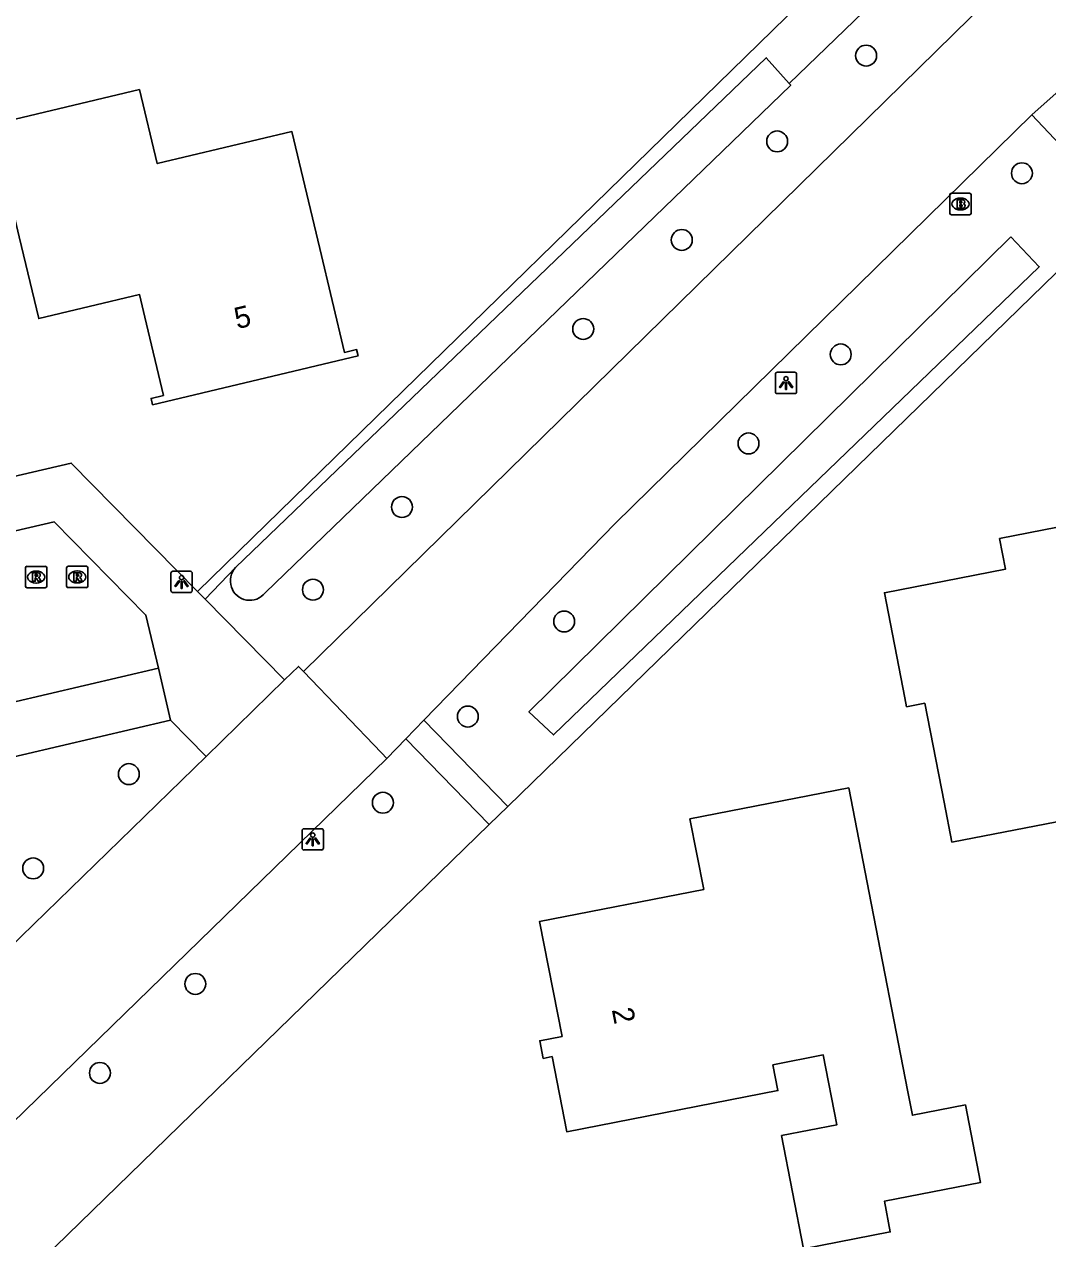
# Model space of a CAD drawing. Extents: x 157663 to 158496, y 379212 to 380934.
# Drawn here: x 158156.2 to 158204, y 380348.2 to 380405 of the extents above; entities that cross this region are included whole.
import ezdxf

# ---------------------------------------------------------------- set-up
doc = ezdxf.new("R2010")
doc.units = 0
for name, color, linetype in [('IMGEO_Berm_groen', 7, 'Continuous'), ('IMGEO_Boom', 7, 'Continuous'), ('IMGEO_Brandkraan', 7, 'Continuous'), ('IMGEO_Groenvoorziening', 7, 'Continuous'), ('IMGEO_Lichtpunt', 7, 'Continuous'), ('IMGEO_Pand', 7, 'Continuous'), ('IMGEO_Pand_nummerreeks', 7, 'Continuous'), ('IMGEO_Rijbaan_lokaal_gesloten', 7, 'Continuous'), ('IMGEO_Rijbaan_lokaal_open', 7, 'Continuous'), ('IMGEO_Rioolput', 7, 'Continuous'), ('IMGEO_Voetpad_open', 7, 'Continuous'), ('IMGEO_Waterloop', 7, 'Continuous')]:
    doc.layers.add(name, color=color, linetype=linetype)

msp = doc.modelspace()

# ---------------------------------------------------------------- linework, layer by layer
at = {"layer": 'IMGEO_Berm_groen'}
for points in [[(158200.179, 380410.23), (158191.933, 380402.263)], [(158204.422, 380393.396), (158178.774, 380368.449)], [(158166.05, 380379.619), (158164.625, 380378.144)]]:
    msp.add_lwpolyline(points, dxfattribs=at)
at = {"layer": 'IMGEO_Boom'}
for centre in [(158195.536, 380403.561), (158191.375, 380399.549), (158202.822, 380398.059), (158186.915, 380394.94), (158182.305, 380390.776), (158194.349, 380389.587), (158190.037, 380385.423), (158173.829, 380382.449), (158169.666, 380378.583), (158181.413, 380377.096), (158176.907, 380372.65), (158161.056, 380369.958), (158172.937, 380368.62), (158156.579, 380365.549), (158164.164, 380360.145), (158159.703, 380355.981)]:
    msp.add_circle(centre, 0.489, dxfattribs=at)
at = {"layer": 'IMGEO_Brandkraan'}
for p, q in [((158199.45, 380396.195), (158199.45, 380397.047)), ((158199.525, 380397.121), (158200.377, 380397.121)), ((158200.451, 380397.047), (158200.451, 380396.195)), ((158199.938, 380396.901), (158199.963, 380396.901)), ((158200.377, 380396.121), (158199.525, 380396.121)), ((158199.961, 380396.341), (158199.936, 380396.341))]:
    msp.add_line(p, q, dxfattribs=at)
for points in [[(158199.45, 380396.195), (158199.45, 380397.047)], [(158199.525, 380397.121), (158200.377, 380397.121)], [(158200.451, 380397.047), (158200.451, 380396.195)], [(158199.798, 380396.821), (158199.798, 380396.421), (158200.011, 380396.421)], [(158200.029, 380396.821), (158199.798, 380396.821)], [(158199.977, 380396.74), (158199.923, 380396.74), (158199.923, 380396.664)], [(158199.923, 380396.664), (158199.976, 380396.664)], [(158199.985, 380396.588), (158199.923, 380396.588), (158199.923, 380396.507)], [(158199.923, 380396.507), (158199.985, 380396.507)], [(158200.377, 380396.121), (158199.525, 380396.121)]]:
    msp.add_lwpolyline(points, dxfattribs=at)
for centre, radius, start, end in [((158199.527, 380397.045), 0.0765, 91.552, 178.448), ((158199.527, 380397.045), 0.0765, 91.552, 178.448), ((158200.375, 380397.045), 0.0765, 1.552, 88.448), ((158200.375, 380397.045), 0.0765, 1.552, 88.448), ((158199.978, 380396.702), 0.0379, 267.8285, 90.9355), ((158199.986, 380396.547), 0.0404, 269.8759, 90.5077), ((158200.033, 380396.676), 0.145, 59.4692, 91.5367), ((158200.058, 380396.723), 0.0922, 285.5137, 58.1501), ((158200.063, 380396.531), 0.105, 301.3115, 78.989), ((158199.527, 380396.197), 0.0765, 181.552, 268.448), ((158199.527, 380396.197), 0.0765, 181.552, 268.448), ((158200.017, 380396.672), 0.251, 268.6676, 293.5347), ((158200.375, 380396.197), 0.0765, 271.552, 358.448), ((158200.375, 380396.197), 0.0765, 271.552, 358.448)]:
    msp.add_arc(centre, radius, start, end, dxfattribs=at)
for centre, major_axis, ratio, start_param, end_param in [((158199.937, 380396.621), (-0.387, 0.002), 0.722429, 4.712389, 7.853982), ((158199.962, 380396.621), (-0.39, 0.002), 0.717154, 1.570796, 4.712389)]:
    msp.add_ellipse(centre, major_axis=major_axis, ratio=ratio, start_param=start_param, end_param=end_param, dxfattribs=at)
at = {"layer": 'IMGEO_Groenvoorziening'}
for points in [[(158164.272, 380378.503), (158195.64, 380409.139), (158187.298, 380444.893)], [(158177.909, 380367.608), (158154.125, 380344.473), (158152.771, 380343.156)]]:
    msp.add_lwpolyline(points, dxfattribs=at)
at = {"layer": 'IMGEO_Lichtpunt'}
for p, q in [((158191.291, 380388.654), (158191.291, 380387.847)), ((158191.291, 380388.654), (158191.291, 380387.847)), ((158192.193, 380388.749), (158191.385, 380388.749)), ((158192.193, 380388.749), (158191.385, 380388.749)), ((158192.287, 380387.847), (158192.287, 380388.654)), ((158192.287, 380387.847), (158192.287, 380388.654)), ((158191.385, 380387.753), (158192.193, 380387.753)), ((158191.385, 380387.753), (158192.193, 380387.753)), ((158163.926, 380379.446), (158163.118, 380379.446)), ((158163.926, 380379.446), (158163.118, 380379.446)), ((158163.024, 380379.351), (158163.024, 380378.544)), ((158163.024, 380379.351), (158163.024, 380378.544)), ((158164.02, 380378.544), (158164.02, 380379.351)), ((158164.02, 380378.544), (158164.02, 380379.351)), ((158163.118, 380378.45), (158163.926, 380378.45)), ((158163.118, 380378.45), (158163.926, 380378.45)), ((158169.158, 380367.31), (158169.158, 380366.503)), ((158169.158, 380367.31), (158169.158, 380366.503)), ((158170.06, 380367.405), (158169.252, 380367.405)), ((158170.06, 380367.405), (158169.252, 380367.405)), ((158170.154, 380366.503), (158170.154, 380367.31)), ((158170.154, 380366.503), (158170.154, 380367.31)), ((158169.252, 380366.409), (158170.06, 380366.409)), ((158169.252, 380366.409), (158170.06, 380366.409))]:
    msp.add_line(p, q, dxfattribs=at)
for points in [[(158191.665, 380388.318), (158191.704, 380388.29), (158191.516, 380388.028), (158191.478, 380388.055), (158191.665, 380388.318)], [(158191.767, 380388.27), (158191.814, 380388.27), (158191.814, 380387.948), (158191.767, 380387.948), (158191.767, 380388.27)], [(158191.877, 380388.29), (158191.915, 380388.317), (158192.102, 380388.055), (158192.063, 380388.027), (158191.877, 380388.29)], [(158163.398, 380379.015), (158163.437, 380378.987), (158163.249, 380378.725), (158163.211, 380378.752), (158163.398, 380379.015)], [(158163.5, 380378.967), (158163.547, 380378.967), (158163.547, 380378.645), (158163.5, 380378.645), (158163.5, 380378.967)], [(158163.61, 380378.987), (158163.648, 380379.014), (158163.835, 380378.752), (158163.796, 380378.724), (158163.61, 380378.987)], [(158169.532, 380366.974), (158169.571, 380366.946), (158169.383, 380366.684), (158169.345, 380366.711), (158169.532, 380366.974)], [(158169.744, 380366.946), (158169.782, 380366.973), (158169.969, 380366.711), (158169.93, 380366.683), (158169.744, 380366.946)], [(158169.634, 380366.926), (158169.681, 380366.926), (158169.681, 380366.604), (158169.634, 380366.604), (158169.634, 380366.926)]]:
    msp.add_lwpolyline(points, dxfattribs=at)
for centre in [(158191.79, 380388.452), (158163.523, 380379.149), (158169.657, 380367.108)]:
    msp.add_circle(centre, 0.0994, dxfattribs=at)
for centre, start, end in [((158191.385, 380388.654), 90, 180), ((158191.385, 380388.654), 90, 180), ((158192.193, 380388.654), 0, 90), ((158192.193, 380388.654), 0, 90), ((158191.385, 380387.847), 180, 270), ((158191.385, 380387.847), 180, 270), ((158192.193, 380387.847), 270, 0), ((158192.193, 380387.847), 270, 360), ((158163.118, 380379.351), 90, 180), ((158163.118, 380379.351), 90, 180), ((158163.926, 380379.351), 0, 90), ((158163.926, 380379.351), 0, 90), ((158163.118, 380378.544), 180, 270), ((158163.118, 380378.544), 180, 270), ((158163.926, 380378.544), 270, 0), ((158163.926, 380378.544), 270, 360), ((158169.252, 380367.31), 90, 180), ((158169.252, 380367.31), 90, 180), ((158170.06, 380367.31), 0, 90), ((158170.06, 380367.31), 0, 90), ((158169.252, 380366.503), 180, 270), ((158169.252, 380366.503), 180, 270), ((158170.06, 380366.503), 270, 0), ((158170.06, 380366.503), 270, 360)]:
    msp.add_arc(centre, 0.0946, start, end, dxfattribs=at)
at = {"layer": 'IMGEO_Pand'}
for points in [[(158161.561, 380401.971), (158162.383, 380398.513), (158168.683, 380400.009), (158169.981, 380394.546), (158171.136, 380389.681), (158171.707, 380389.816), (158171.778, 380389.518), (158162.162, 380387.235), (158162.093, 380387.529), (158162.674, 380387.667), (158161.804, 380391.333), (158161.555, 380392.383), (158156.838, 380391.263), (158155.932, 380395.078), (158154.683, 380400.338), (158161.561, 380401.971)], [(158199.546, 380366.777), (158199.181, 380368.648), (158198.28, 380373.27), (158197.432, 380373.105), (158197.349, 380373.533), (158196.392, 380378.44), (158202.057, 380379.544), (158201.778, 380380.977), (158210.627, 380382.702), (158213.539, 380367.762), (158217.803, 380368.593), (158219.423, 380360.284), (158211.84, 380358.806), (158210.279, 380366.815), (158206.284, 380366.036), (158205.903, 380368), (158199.546, 380366.777)], [(158191.571, 380353.057), (158194.167, 380353.562), (158193.532, 380356.821), (158191.176, 380356.361), (158191.411, 380355.158), (158181.533, 380353.232), (158180.848, 380356.744), (158180.436, 380356.664), (158180.276, 380357.486), (158181.315, 380357.689), (158180.266, 380363.072), (158187.939, 380364.568), (158187.296, 380367.866), (158194.72, 380369.313), (158195.676, 380364.406), (158197.473, 380355.184), (158197.703, 380354.006), (158200.176, 380354.488), (158200.884, 380350.856), (158196.388, 380349.981), (158196.667, 380348.548), (158192.604, 380347.756), (158191.571, 380353.057)]]:
    msp.add_lwpolyline(points, dxfattribs=at)
at = {"layer": 'IMGEO_Rijbaan_lokaal_gesloten'}
for points in [[(158201.329, 380406.238), (158201.205, 380406.119), (158169.223, 380374.76)], [(158203.283, 380400.795), (158204.847, 380402.186), (158204.985, 380402.319)], [(158174.854, 380372.479), (158183.798, 380381.68), (158203.283, 380400.795)], [(158169.223, 380374.76), (158172.867, 380370.956), (158173.119, 380370.694)], [(158174.013, 380371.614), (158174.854, 380372.479)], [(158173.119, 380370.694), (158174.013, 380371.614)]]:
    msp.add_lwpolyline(points, dxfattribs=at)
at = {"layer": 'IMGEO_Rijbaan_lokaal_open'}
for points in [[(158168.338, 380374.373), (158168.995, 380374.998), (158169.223, 380374.76)], [(158164.666, 380370.774), (158168.338, 380374.373)], [(158173.119, 380370.694), (158148.577, 380346.821)], [(158150.233, 380356.754), (158164.666, 380370.774)]]:
    msp.add_lwpolyline(points, dxfattribs=at)
at = {"layer": 'IMGEO_Rioolput'}
for p, q in [((158156.219, 380378.749), (158156.219, 380379.601)), ((158156.294, 380379.675), (158157.146, 380379.675)), ((158156.707, 380379.455), (158156.732, 380379.455)), ((158157.22, 380379.601), (158157.22, 380378.749)), ((158158.141, 380378.752), (158158.141, 380379.604)), ((158158.216, 380379.678), (158159.068, 380379.678)), ((158158.629, 380379.458), (158158.654, 380379.458)), ((158159.142, 380379.604), (158159.142, 380378.752)), ((158156.73, 380378.895), (158156.705, 380378.895)), ((158158.652, 380378.898), (158158.627, 380378.898)), ((158157.146, 380378.675), (158156.294, 380378.675)), ((158159.068, 380378.678), (158158.216, 380378.678))]:
    msp.add_line(p, q, dxfattribs=at)
for points in [[(158156.219, 380378.749), (158156.219, 380379.601)], [(158156.294, 380379.675), (158157.146, 380379.675)], [(158157.22, 380379.601), (158157.22, 380378.749)], [(158158.141, 380378.752), (158158.141, 380379.604)], [(158158.216, 380379.678), (158159.068, 380379.678)], [(158159.142, 380379.604), (158159.142, 380378.752)], [(158156.808, 380379.373), (158156.556, 380379.375), (158156.556, 380378.975)], [(158156.556, 380378.975), (158156.68, 380378.975), (158156.68, 380379.137), (158156.691, 380379.137)], [(158156.734, 380379.294), (158156.68, 380379.294), (158156.68, 380379.213)], [(158156.68, 380379.213), (158156.732, 380379.213)], [(158156.738, 380379.108), (158156.809, 380378.975), (158156.949, 380378.975), (158156.884, 380379.101)], [(158158.73, 380379.376), (158158.478, 380379.378), (158158.478, 380378.978)], [(158158.478, 380378.978), (158158.602, 380378.978), (158158.602, 380379.14), (158158.613, 380379.14)], [(158158.656, 380379.297), (158158.602, 380379.297), (158158.602, 380379.216)], [(158158.602, 380379.216), (158158.654, 380379.216)], [(158158.66, 380379.111), (158158.731, 380378.978), (158158.871, 380378.978), (158158.806, 380379.104)], [(158157.146, 380378.675), (158156.294, 380378.675)], [(158159.068, 380378.678), (158158.216, 380378.678)]]:
    msp.add_lwpolyline(points, dxfattribs=at)
for centre, radius, start, end in [((158156.296, 380379.599), 0.0765, 91.552, 178.448), ((158156.296, 380379.599), 0.0765, 91.552, 178.448), ((158157.144, 380379.599), 0.0765, 1.552, 88.448), ((158157.144, 380379.599), 0.0765, 1.552, 88.448), ((158158.218, 380379.602), 0.0765, 91.552, 178.448), ((158158.218, 380379.602), 0.0765, 91.552, 178.448), ((158159.066, 380379.602), 0.0765, 1.552, 88.448), ((158159.066, 380379.602), 0.0765, 1.552, 88.448), ((158156.69, 380379.084), 0.0533, 26.0293, 88.6989), ((158156.716, 380379.402), 0.19, 274.7715, 282.9687), ((158156.74, 380379.198), 0.0964, 77.0061, 93.1865), ((158156.754, 380379.255), 0.0378, 276.6634, 79.6772), ((158156.807, 380379.263), 0.109, 350.3612, 89.416), ((158156.805, 380379.263), 0.112, 277.5842, 350.9817), ((158156.789, 380379.048), 0.108, 29.5134, 73.7905), ((158158.612, 380379.087), 0.0533, 26.0293, 88.6989), ((158158.638, 380379.405), 0.19, 274.7715, 282.9687), ((158158.662, 380379.201), 0.0964, 77.0061, 93.1865), ((158158.676, 380379.258), 0.0378, 276.6634, 79.6772), ((158158.729, 380379.266), 0.109, 350.3612, 89.416), ((158158.727, 380379.266), 0.112, 277.5842, 350.9817), ((158158.711, 380379.051), 0.108, 29.5134, 73.7905), ((158156.296, 380378.751), 0.0765, 181.552, 268.448), ((158156.296, 380378.751), 0.0765, 181.552, 268.448), ((158157.144, 380378.751), 0.0765, 271.552, 358.448), ((158157.144, 380378.751), 0.0765, 271.552, 358.448), ((158158.218, 380378.754), 0.0765, 181.552, 268.448), ((158158.218, 380378.754), 0.0765, 181.552, 268.448), ((158159.066, 380378.754), 0.0765, 271.552, 358.448), ((158159.066, 380378.754), 0.0765, 271.552, 358.448)]:
    msp.add_arc(centre, radius, start, end, dxfattribs=at)
for centre, major_axis, ratio, start_param, end_param in [((158156.706, 380379.175), (-0.387, 0.002), 0.722429, 4.712389, 7.853982), ((158156.731, 380379.175), (-0.39, 0.002), 0.717154, 1.570796, 4.712389), ((158158.628, 380379.178), (-0.387, 0.002), 0.722429, 4.712389, 7.853982), ((158158.653, 380379.178), (-0.39, 0.002), 0.717154, 1.570796, 4.712389)]:
    msp.add_ellipse(centre, major_axis=major_axis, ratio=ratio, start_param=start_param, end_param=end_param, dxfattribs=at)
at = {"layer": 'IMGEO_Voetpad_open'}
for points in [[(158207.47, 380396.36), (158203.283, 380400.795)], [(158142.159, 380378.143), (158141.597, 380380.606), (158158.361, 380384.507), (158164.272, 380378.503)], [(158162.437, 380374.909), (158161.856, 380377.393), (158157.563, 380381.754), (158145.088, 380378.851), (158146.853, 380371.27)], [(158164.625, 380378.144), (158164.272, 380378.503)], [(158164.625, 380378.144), (158168.338, 380374.373)], [(158162.437, 380374.909), (158146.853, 380371.27)], [(158163.005, 380372.474), (158162.437, 380374.909)], [(158147.42, 380368.835), (158163.005, 380372.474)], [(158163.005, 380372.474), (158164.666, 380370.774)], [(158174.854, 380372.479), (158178.774, 380368.449)], [(158174.013, 380371.614), (158177.909, 380367.608)], [(158178.774, 380368.449), (158177.909, 380367.608)]]:
    msp.add_lwpolyline(points, dxfattribs=at)
at = {"layer": 'IMGEO_Waterloop'}
for points in [[(158191.933, 380402.263), (158190.867, 380403.465), (158166.05, 380379.619)], [(158191.933, 380402.263), (158192.013, 380402.173), (158167.427, 380378.433)], [(158202.299, 380395.091), (158203.635, 380393.685), (158180.912, 380371.791), (158179.767, 380372.867), (158202.299, 380395.091)]]:
    msp.add_lwpolyline(points, dxfattribs=at)
msp.add_arc((158166.712, 380378.995), 0.91, 136.7244, 321.7995, dxfattribs=at)

# ---------------------------------------------------------------- texts
at = {"layer": 'IMGEO_Pand_nummerreeks'}
for s, rotation, p in [('5', 13.3556, (158166.12, 380390.765)), ('2', 281.0272, (158183.638, 380358.944))]:
    msp.add_text(s, height=1, rotation=rotation, dxfattribs=at).set_placement(p)

doc.saveas('drawing.dxf')
